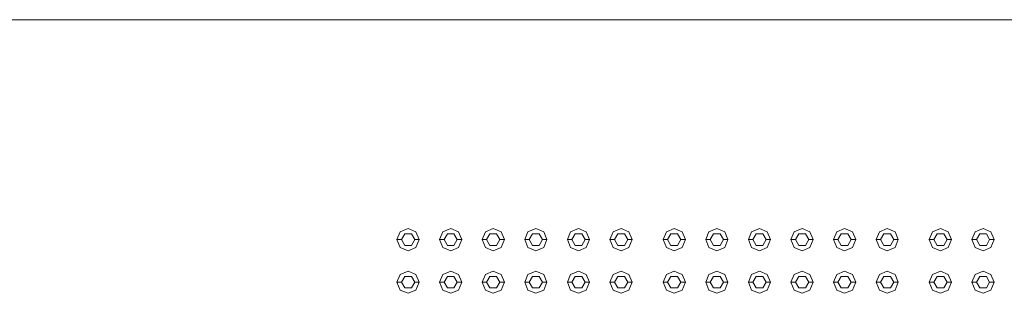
# Model space of a CAD drawing. Header units: millimetres. Extents: x 2 to 902, y -447 to 199.
# Tile 812 of 1056: x 12.012 to 14.232, y 191.468 to 192.085. Entities that reach past the tile are written whole.
import ezdxf

# ---------------------------------------------------------------- set-up
doc = ezdxf.new("R2010")
doc.units = ezdxf.units.MM
doc.header["$MEASUREMENT"] = 0
doc.layers.add('IFC-Elemento construtivo genérico-Contorno', color=253, linetype='Continuous', lineweight=5)
doc.layers.add('IFC-Laje-Contorno', color=134, linetype='Continuous', lineweight=5)

msp = doc.modelspace()

# ---------------------------------------------------------------- linework, layer by layer
at = {"layer": 'IFC-Elemento construtivo genérico-Contorno', "color": 7, "lineweight": 5}
for p, q in [((12.8701, 191.6069), (12.8878, 191.6143)), ((12.8878, 191.6143), (12.9055, 191.6069)), ((12.9661, 191.6069), (12.9838, 191.6143)), ((12.9838, 191.6143), (13.0015, 191.6069)), ((13.0621, 191.6069), (13.0798, 191.6143)), ((13.0798, 191.6143), (13.0975, 191.6069)), ((13.1581, 191.6069), (13.1758, 191.6143)), ((13.1758, 191.6143), (13.1935, 191.6069)), ((13.2541, 191.6069), (13.2718, 191.6143)), ((13.2718, 191.6143), (13.2895, 191.6069)), ((13.3501, 191.6069), (13.3678, 191.6143)), ((13.3678, 191.6143), (13.3855, 191.6069)), ((13.4701, 191.6069), (13.4878, 191.6143)), ((13.4878, 191.6143), (13.5055, 191.6069)), ((13.5661, 191.6069), (13.5838, 191.6143)), ((13.5838, 191.6143), (13.6015, 191.6069)), ((13.6621, 191.6069), (13.6798, 191.6143)), ((13.6798, 191.6143), (13.6975, 191.6069)), ((13.7581, 191.6069), (13.7758, 191.6143)), ((13.7758, 191.6143), (13.7935, 191.6069)), ((13.8541, 191.6069), (13.8718, 191.6143)), ((13.8718, 191.6143), (13.8895, 191.6069)), ((13.9501, 191.6069), (13.9678, 191.6143)), ((13.9678, 191.6143), (13.9855, 191.6069)), ((14.0701, 191.6069), (14.0878, 191.6143)), ((14.0878, 191.6143), (14.1055, 191.6069)), ((14.1661, 191.6069), (14.1838, 191.6143)), ((14.1838, 191.6143), (14.2015, 191.6069)), ((12.8628, 191.5893), (12.8701, 191.6069)), ((12.8628, 191.5893), (12.8728, 191.5893)), ((12.8628, 191.5893), (12.8701, 191.5716)), ((12.8728, 191.5893), (12.8803, 191.6022)), ((12.8728, 191.5893), (12.8803, 191.5763)), ((12.8803, 191.6022), (12.8953, 191.6022)), ((12.8953, 191.6022), (12.9028, 191.5893)), ((12.8953, 191.5763), (12.9028, 191.5893)), ((12.9028, 191.5893), (12.9128, 191.5893)), ((12.9055, 191.6069), (12.9128, 191.5893)), ((12.9055, 191.5716), (12.9128, 191.5893)), ((12.9588, 191.5893), (12.9661, 191.6069)), ((12.9588, 191.5893), (12.9688, 191.5893)), ((12.9588, 191.5893), (12.9661, 191.5716)), ((12.9688, 191.5893), (12.9763, 191.6022)), ((12.9688, 191.5893), (12.9763, 191.5763)), ((12.9763, 191.6022), (12.9913, 191.6022)), ((12.9913, 191.6022), (12.9988, 191.5893)), ((12.9913, 191.5763), (12.9988, 191.5893)), ((12.9988, 191.5893), (13.0088, 191.5893)), ((13.0015, 191.6069), (13.0088, 191.5893)), ((13.0015, 191.5716), (13.0088, 191.5893)), ((13.0548, 191.5893), (13.0621, 191.6069)), ((13.0548, 191.5893), (13.0648, 191.5893)), ((13.0548, 191.5893), (13.0621, 191.5716)), ((13.0648, 191.5893), (13.0723, 191.6022)), ((13.0648, 191.5893), (13.0723, 191.5763)), ((13.0723, 191.6022), (13.0873, 191.6022)), ((13.0873, 191.6022), (13.0948, 191.5893)), ((13.0873, 191.5763), (13.0948, 191.5893)), ((13.0948, 191.5893), (13.1048, 191.5893)), ((13.0975, 191.6069), (13.1048, 191.5893)), ((13.0975, 191.5716), (13.1048, 191.5893)), ((13.1508, 191.5893), (13.1581, 191.6069)), ((13.1508, 191.5893), (13.1608, 191.5893)), ((13.1508, 191.5893), (13.1581, 191.5716)), ((13.1608, 191.5893), (13.1683, 191.6022)), ((13.1608, 191.5893), (13.1683, 191.5763)), ((13.1683, 191.6022), (13.1833, 191.6022)), ((13.1833, 191.6022), (13.1908, 191.5893)), ((13.1833, 191.5763), (13.1908, 191.5893)), ((13.1908, 191.5893), (13.2008, 191.5893)), ((13.1935, 191.6069), (13.2008, 191.5893)), ((13.1935, 191.5716), (13.2008, 191.5893)), ((13.2468, 191.5893), (13.2541, 191.6069)), ((13.2468, 191.5893), (13.2568, 191.5893)), ((13.2468, 191.5893), (13.2541, 191.5716)), ((13.2568, 191.5893), (13.2643, 191.6022)), ((13.2568, 191.5893), (13.2643, 191.5763)), ((13.2643, 191.6022), (13.2793, 191.6022)), ((13.2793, 191.6022), (13.2868, 191.5893)), ((13.2793, 191.5763), (13.2868, 191.5893)), ((13.2868, 191.5893), (13.2968, 191.5893)), ((13.2895, 191.6069), (13.2968, 191.5893)), ((13.2895, 191.5716), (13.2968, 191.5893)), ((13.3428, 191.5893), (13.3501, 191.6069)), ((13.3428, 191.5893), (13.3528, 191.5893)), ((13.3428, 191.5893), (13.3501, 191.5716)), ((13.3528, 191.5893), (13.3603, 191.6022)), ((13.3528, 191.5893), (13.3603, 191.5763)), ((13.3603, 191.6022), (13.3753, 191.6022)), ((13.3753, 191.6022), (13.3828, 191.5893)), ((13.3753, 191.5763), (13.3828, 191.5893)), ((13.3828, 191.5893), (13.3928, 191.5893)), ((13.3855, 191.6069), (13.3928, 191.5893)), ((13.3855, 191.5716), (13.3928, 191.5893)), ((13.4628, 191.5893), (13.4701, 191.6069)), ((13.4628, 191.5893), (13.4728, 191.5893)), ((13.4628, 191.5893), (13.4701, 191.5716)), ((13.4728, 191.5893), (13.4803, 191.6022)), ((13.4728, 191.5893), (13.4803, 191.5763)), ((13.4803, 191.6022), (13.4953, 191.6022)), ((13.4953, 191.6022), (13.5028, 191.5893)), ((13.4953, 191.5763), (13.5028, 191.5893)), ((13.5028, 191.5893), (13.5128, 191.5893)), ((13.5055, 191.6069), (13.5128, 191.5893)), ((13.5055, 191.5716), (13.5128, 191.5893)), ((13.5588, 191.5893), (13.5661, 191.6069)), ((13.5588, 191.5893), (13.5688, 191.5893)), ((13.5588, 191.5893), (13.5661, 191.5716)), ((13.5688, 191.5893), (13.5763, 191.6022)), ((13.5688, 191.5893), (13.5763, 191.5763)), ((13.5763, 191.6022), (13.5913, 191.6022)), ((13.5913, 191.6022), (13.5988, 191.5893)), ((13.5913, 191.5763), (13.5988, 191.5893)), ((13.5988, 191.5893), (13.6088, 191.5893)), ((13.6015, 191.6069), (13.6088, 191.5893)), ((13.6015, 191.5716), (13.6088, 191.5893)), ((13.6548, 191.5893), (13.6621, 191.6069)), ((13.6548, 191.5893), (13.6648, 191.5893)), ((13.6548, 191.5893), (13.6621, 191.5716)), ((13.6648, 191.5893), (13.6723, 191.6022)), ((13.6648, 191.5893), (13.6723, 191.5763)), ((13.6723, 191.6022), (13.6873, 191.6022)), ((13.6873, 191.6022), (13.6948, 191.5893)), ((13.6873, 191.5763), (13.6948, 191.5893)), ((13.6948, 191.5893), (13.7048, 191.5893)), ((13.6975, 191.6069), (13.7048, 191.5893)), ((13.6975, 191.5716), (13.7048, 191.5893)), ((13.7508, 191.5893), (13.7581, 191.6069)), ((13.7508, 191.5893), (13.7608, 191.5893)), ((13.7508, 191.5893), (13.7581, 191.5716)), ((13.7608, 191.5893), (13.7683, 191.6022)), ((13.7608, 191.5893), (13.7683, 191.5763)), ((13.7683, 191.6022), (13.7833, 191.6022)), ((13.7833, 191.6022), (13.7908, 191.5893)), ((13.7833, 191.5763), (13.7908, 191.5893)), ((13.7908, 191.5893), (13.8008, 191.5893)), ((13.7935, 191.6069), (13.8008, 191.5893)), ((13.7935, 191.5716), (13.8008, 191.5893)), ((13.8468, 191.5893), (13.8541, 191.6069)), ((13.8468, 191.5893), (13.8568, 191.5893)), ((13.8468, 191.5893), (13.8541, 191.5716)), ((13.8568, 191.5893), (13.8643, 191.6022)), ((13.8568, 191.5893), (13.8643, 191.5763)), ((13.8643, 191.6022), (13.8793, 191.6022)), ((13.8793, 191.6022), (13.8868, 191.5893)), ((13.8793, 191.5763), (13.8868, 191.5893)), ((13.8868, 191.5893), (13.8968, 191.5893)), ((13.8895, 191.6069), (13.8968, 191.5893)), ((13.8895, 191.5716), (13.8968, 191.5893)), ((13.9428, 191.5893), (13.9501, 191.6069)), ((13.9428, 191.5893), (13.9528, 191.5893)), ((13.9428, 191.5893), (13.9501, 191.5716)), ((13.9528, 191.5893), (13.9603, 191.6022)), ((13.9528, 191.5893), (13.9603, 191.5763)), ((13.9603, 191.6022), (13.9753, 191.6022)), ((13.9753, 191.6022), (13.9828, 191.5893)), ((13.9753, 191.5763), (13.9828, 191.5893)), ((13.9828, 191.5893), (13.9928, 191.5893)), ((13.9855, 191.6069), (13.9928, 191.5893)), ((13.9855, 191.5716), (13.9928, 191.5893)), ((14.0628, 191.5893), (14.0701, 191.6069)), ((14.0628, 191.5893), (14.0728, 191.5893)), ((14.0628, 191.5893), (14.0701, 191.5716)), ((14.0728, 191.5893), (14.0803, 191.6022)), ((14.0728, 191.5893), (14.0803, 191.5763)), ((14.0803, 191.6022), (14.0953, 191.6022)), ((14.0953, 191.6022), (14.1028, 191.5893)), ((14.0953, 191.5763), (14.1028, 191.5893)), ((14.1028, 191.5893), (14.1128, 191.5893)), ((14.1055, 191.6069), (14.1128, 191.5893)), ((14.1055, 191.5716), (14.1128, 191.5893)), ((14.1588, 191.5893), (14.1661, 191.6069)), ((14.1588, 191.5893), (14.1688, 191.5893)), ((14.1588, 191.5893), (14.1661, 191.5716)), ((14.1688, 191.5893), (14.1763, 191.6022)), ((14.1688, 191.5893), (14.1763, 191.5763)), ((14.1763, 191.6022), (14.1913, 191.6022)), ((14.1913, 191.6022), (14.1988, 191.5893)), ((14.1913, 191.5763), (14.1988, 191.5893)), ((14.1988, 191.5893), (14.2088, 191.5893)), ((14.2015, 191.6069), (14.2088, 191.5893)), ((14.2015, 191.5716), (14.2088, 191.5893)), ((12.8701, 191.5716), (12.8878, 191.5643)), ((12.8803, 191.5763), (12.8953, 191.5763)), ((12.8878, 191.5643), (12.9055, 191.5716)), ((12.9661, 191.5716), (12.9838, 191.5643)), ((12.9763, 191.5763), (12.9913, 191.5763)), ((12.9838, 191.5643), (13.0015, 191.5716)), ((13.0621, 191.5716), (13.0798, 191.5643)), ((13.0723, 191.5763), (13.0873, 191.5763)), ((13.0798, 191.5643), (13.0975, 191.5716)), ((13.1581, 191.5716), (13.1758, 191.5643)), ((13.1683, 191.5763), (13.1833, 191.5763)), ((13.1758, 191.5643), (13.1935, 191.5716)), ((13.2541, 191.5716), (13.2718, 191.5643)), ((13.2643, 191.5763), (13.2793, 191.5763)), ((13.2718, 191.5643), (13.2895, 191.5716)), ((13.3501, 191.5716), (13.3678, 191.5643)), ((13.3603, 191.5763), (13.3753, 191.5763)), ((13.3678, 191.5643), (13.3855, 191.5716)), ((13.4701, 191.5716), (13.4878, 191.5643)), ((13.4803, 191.5763), (13.4953, 191.5763)), ((13.4878, 191.5643), (13.5055, 191.5716)), ((13.5661, 191.5716), (13.5838, 191.5643)), ((13.5763, 191.5763), (13.5913, 191.5763)), ((13.5838, 191.5643), (13.6015, 191.5716)), ((13.6621, 191.5716), (13.6798, 191.5643)), ((13.6723, 191.5763), (13.6873, 191.5763)), ((13.6798, 191.5643), (13.6975, 191.5716)), ((13.7581, 191.5716), (13.7758, 191.5643)), ((13.7683, 191.5763), (13.7833, 191.5763)), ((13.7758, 191.5643), (13.7935, 191.5716)), ((13.8541, 191.5716), (13.8718, 191.5643)), ((13.8643, 191.5763), (13.8793, 191.5763)), ((13.8718, 191.5643), (13.8895, 191.5716)), ((13.9501, 191.5716), (13.9678, 191.5643)), ((13.9603, 191.5763), (13.9753, 191.5763)), ((13.9678, 191.5643), (13.9855, 191.5716)), ((14.0701, 191.5716), (14.0878, 191.5643)), ((14.0803, 191.5763), (14.0953, 191.5763)), ((14.0878, 191.5643), (14.1055, 191.5716)), ((14.1661, 191.5716), (14.1838, 191.5643)), ((14.1763, 191.5763), (14.1913, 191.5763)), ((14.1838, 191.5643), (14.2015, 191.5716)), ((12.8628, 191.4933), (12.8701, 191.5109)), ((12.8701, 191.5109), (12.8878, 191.5183)), ((12.8728, 191.4933), (12.8803, 191.5062)), ((12.8803, 191.5062), (12.8953, 191.5062)), ((12.8878, 191.5183), (12.9055, 191.5109)), ((12.8953, 191.5062), (12.9028, 191.4933)), ((12.9055, 191.5109), (12.9128, 191.4933)), ((12.9588, 191.4933), (12.9661, 191.5109)), ((12.9661, 191.5109), (12.9838, 191.5183)), ((12.9688, 191.4933), (12.9763, 191.5062)), ((12.9763, 191.5062), (12.9913, 191.5062)), ((12.9838, 191.5183), (13.0015, 191.5109)), ((12.9913, 191.5062), (12.9988, 191.4933)), ((13.0015, 191.5109), (13.0088, 191.4933)), ((13.0548, 191.4933), (13.0621, 191.5109)), ((13.0621, 191.5109), (13.0798, 191.5183)), ((13.0648, 191.4933), (13.0723, 191.5062)), ((13.0723, 191.5062), (13.0873, 191.5062)), ((13.0798, 191.5183), (13.0975, 191.5109)), ((13.0873, 191.5062), (13.0948, 191.4933)), ((13.0975, 191.5109), (13.1048, 191.4933)), ((13.1508, 191.4933), (13.1581, 191.5109)), ((13.1581, 191.5109), (13.1758, 191.5183)), ((13.1608, 191.4933), (13.1683, 191.5062)), ((13.1683, 191.5062), (13.1833, 191.5062)), ((13.1758, 191.5183), (13.1935, 191.5109)), ((13.1833, 191.5062), (13.1908, 191.4933)), ((13.1935, 191.5109), (13.2008, 191.4933)), ((13.2468, 191.4933), (13.2541, 191.5109)), ((13.2541, 191.5109), (13.2718, 191.5183)), ((13.2568, 191.4933), (13.2643, 191.5062)), ((13.2643, 191.5062), (13.2793, 191.5062)), ((13.2718, 191.5183), (13.2895, 191.5109)), ((13.2793, 191.5062), (13.2868, 191.4933)), ((13.2895, 191.5109), (13.2968, 191.4933)), ((13.3428, 191.4933), (13.3501, 191.5109)), ((13.3501, 191.5109), (13.3678, 191.5183)), ((13.3528, 191.4933), (13.3603, 191.5062)), ((13.3603, 191.5062), (13.3753, 191.5062)), ((13.3678, 191.5183), (13.3855, 191.5109)), ((13.3753, 191.5062), (13.3828, 191.4933)), ((13.3855, 191.5109), (13.3928, 191.4933)), ((13.4628, 191.4933), (13.4701, 191.5109)), ((13.4701, 191.5109), (13.4878, 191.5183)), ((13.4728, 191.4933), (13.4803, 191.5062)), ((13.4803, 191.5062), (13.4953, 191.5062)), ((13.4878, 191.5183), (13.5055, 191.5109)), ((13.4953, 191.5062), (13.5028, 191.4933)), ((13.5055, 191.5109), (13.5128, 191.4933)), ((13.5588, 191.4933), (13.5661, 191.5109)), ((13.5661, 191.5109), (13.5838, 191.5183)), ((13.5688, 191.4933), (13.5763, 191.5062)), ((13.5763, 191.5062), (13.5913, 191.5062)), ((13.5838, 191.5183), (13.6015, 191.5109)), ((13.5913, 191.5062), (13.5988, 191.4933)), ((13.6015, 191.5109), (13.6088, 191.4933)), ((13.6548, 191.4933), (13.6621, 191.5109)), ((13.6621, 191.5109), (13.6798, 191.5183)), ((13.6648, 191.4933), (13.6723, 191.5062)), ((13.6723, 191.5062), (13.6873, 191.5062)), ((13.6798, 191.5183), (13.6975, 191.5109)), ((13.6873, 191.5062), (13.6948, 191.4933)), ((13.6975, 191.5109), (13.7048, 191.4933)), ((13.7508, 191.4933), (13.7581, 191.5109)), ((13.7581, 191.5109), (13.7758, 191.5183)), ((13.7608, 191.4933), (13.7683, 191.5062)), ((13.7683, 191.5062), (13.7833, 191.5062)), ((13.7758, 191.5183), (13.7935, 191.5109)), ((13.7833, 191.5062), (13.7908, 191.4933)), ((13.7935, 191.5109), (13.8008, 191.4933)), ((13.8468, 191.4933), (13.8541, 191.5109)), ((13.8541, 191.5109), (13.8718, 191.5183)), ((13.8568, 191.4933), (13.8643, 191.5062)), ((13.8643, 191.5062), (13.8793, 191.5062)), ((13.8718, 191.5183), (13.8895, 191.5109)), ((13.8793, 191.5062), (13.8868, 191.4933)), ((13.8895, 191.5109), (13.8968, 191.4933)), ((13.9428, 191.4933), (13.9501, 191.5109)), ((13.9501, 191.5109), (13.9678, 191.5183)), ((13.9528, 191.4933), (13.9603, 191.5062)), ((13.9603, 191.5062), (13.9753, 191.5062)), ((13.9678, 191.5183), (13.9855, 191.5109)), ((13.9753, 191.5062), (13.9828, 191.4933)), ((13.9855, 191.5109), (13.9928, 191.4933)), ((14.0628, 191.4933), (14.0701, 191.5109)), ((14.0701, 191.5109), (14.0878, 191.5183)), ((14.0728, 191.4933), (14.0803, 191.5062)), ((14.0803, 191.5062), (14.0953, 191.5062)), ((14.0878, 191.5183), (14.1055, 191.5109)), ((14.0953, 191.5062), (14.1028, 191.4933)), ((14.1055, 191.5109), (14.1128, 191.4933)), ((14.1588, 191.4933), (14.1661, 191.5109)), ((14.1661, 191.5109), (14.1838, 191.5183)), ((14.1688, 191.4933), (14.1763, 191.5062)), ((14.1763, 191.5062), (14.1913, 191.5062)), ((14.1838, 191.5183), (14.2015, 191.5109)), ((14.1913, 191.5062), (14.1988, 191.4933)), ((14.2015, 191.5109), (14.2088, 191.4933)), ((12.8628, 191.4933), (12.8728, 191.4933)), ((12.8628, 191.4933), (12.8701, 191.4756)), ((12.8728, 191.4933), (12.8803, 191.4803)), ((12.8803, 191.4803), (12.8953, 191.4803)), ((12.8953, 191.4803), (12.9028, 191.4933)), ((12.9028, 191.4933), (12.9128, 191.4933)), ((12.9055, 191.4756), (12.9128, 191.4933)), ((12.9588, 191.4933), (12.9688, 191.4933)), ((12.9588, 191.4933), (12.9661, 191.4756)), ((12.9688, 191.4933), (12.9763, 191.4803)), ((12.9763, 191.4803), (12.9913, 191.4803)), ((12.9913, 191.4803), (12.9988, 191.4933)), ((12.9988, 191.4933), (13.0088, 191.4933)), ((13.0015, 191.4756), (13.0088, 191.4933)), ((13.0548, 191.4933), (13.0648, 191.4933)), ((13.0548, 191.4933), (13.0621, 191.4756)), ((13.0648, 191.4933), (13.0723, 191.4803)), ((13.0723, 191.4803), (13.0873, 191.4803)), ((13.0873, 191.4803), (13.0948, 191.4933)), ((13.0948, 191.4933), (13.1048, 191.4933)), ((13.0975, 191.4756), (13.1048, 191.4933)), ((13.1508, 191.4933), (13.1608, 191.4933)), ((13.1508, 191.4933), (13.1581, 191.4756)), ((13.1608, 191.4933), (13.1683, 191.4803)), ((13.1683, 191.4803), (13.1833, 191.4803)), ((13.1833, 191.4803), (13.1908, 191.4933)), ((13.1908, 191.4933), (13.2008, 191.4933)), ((13.1935, 191.4756), (13.2008, 191.4933)), ((13.2468, 191.4933), (13.2568, 191.4933)), ((13.2468, 191.4933), (13.2541, 191.4756)), ((13.2568, 191.4933), (13.2643, 191.4803)), ((13.2643, 191.4803), (13.2793, 191.4803)), ((13.2793, 191.4803), (13.2868, 191.4933)), ((13.2868, 191.4933), (13.2968, 191.4933)), ((13.2895, 191.4756), (13.2968, 191.4933)), ((13.3428, 191.4933), (13.3528, 191.4933)), ((13.3428, 191.4933), (13.3501, 191.4756)), ((13.3528, 191.4933), (13.3603, 191.4803)), ((13.3603, 191.4803), (13.3753, 191.4803)), ((13.3753, 191.4803), (13.3828, 191.4933)), ((13.3828, 191.4933), (13.3928, 191.4933)), ((13.3855, 191.4756), (13.3928, 191.4933)), ((13.4628, 191.4933), (13.4728, 191.4933)), ((13.4628, 191.4933), (13.4701, 191.4756)), ((13.4728, 191.4933), (13.4803, 191.4803)), ((13.4803, 191.4803), (13.4953, 191.4803)), ((13.4953, 191.4803), (13.5028, 191.4933)), ((13.5028, 191.4933), (13.5128, 191.4933)), ((13.5055, 191.4756), (13.5128, 191.4933)), ((13.5588, 191.4933), (13.5688, 191.4933)), ((13.5588, 191.4933), (13.5661, 191.4756)), ((13.5688, 191.4933), (13.5763, 191.4803)), ((13.5763, 191.4803), (13.5913, 191.4803)), ((13.5913, 191.4803), (13.5988, 191.4933)), ((13.5988, 191.4933), (13.6088, 191.4933)), ((13.6015, 191.4756), (13.6088, 191.4933)), ((13.6548, 191.4933), (13.6648, 191.4933)), ((13.6548, 191.4933), (13.6621, 191.4756)), ((13.6648, 191.4933), (13.6723, 191.4803)), ((13.6723, 191.4803), (13.6873, 191.4803)), ((13.6873, 191.4803), (13.6948, 191.4933)), ((13.6948, 191.4933), (13.7048, 191.4933)), ((13.6975, 191.4756), (13.7048, 191.4933)), ((13.7508, 191.4933), (13.7608, 191.4933)), ((13.7508, 191.4933), (13.7581, 191.4756)), ((13.7608, 191.4933), (13.7683, 191.4803)), ((13.7683, 191.4803), (13.7833, 191.4803)), ((13.7833, 191.4803), (13.7908, 191.4933)), ((13.7908, 191.4933), (13.8008, 191.4933)), ((13.7935, 191.4756), (13.8008, 191.4933)), ((13.8468, 191.4933), (13.8568, 191.4933)), ((13.8468, 191.4933), (13.8541, 191.4756)), ((13.8568, 191.4933), (13.8643, 191.4803)), ((13.8643, 191.4803), (13.8793, 191.4803)), ((13.8793, 191.4803), (13.8868, 191.4933)), ((13.8868, 191.4933), (13.8968, 191.4933)), ((13.8895, 191.4756), (13.8968, 191.4933)), ((13.9428, 191.4933), (13.9528, 191.4933)), ((13.9428, 191.4933), (13.9501, 191.4756)), ((13.9528, 191.4933), (13.9603, 191.4803)), ((13.9603, 191.4803), (13.9753, 191.4803)), ((13.9753, 191.4803), (13.9828, 191.4933)), ((13.9828, 191.4933), (13.9928, 191.4933)), ((13.9855, 191.4756), (13.9928, 191.4933)), ((14.0628, 191.4933), (14.0728, 191.4933)), ((14.0628, 191.4933), (14.0701, 191.4756)), ((14.0728, 191.4933), (14.0803, 191.4803)), ((14.0803, 191.4803), (14.0953, 191.4803)), ((14.0953, 191.4803), (14.1028, 191.4933)), ((14.1028, 191.4933), (14.1128, 191.4933)), ((14.1055, 191.4756), (14.1128, 191.4933)), ((14.1588, 191.4933), (14.1688, 191.4933)), ((14.1588, 191.4933), (14.1661, 191.4756)), ((14.1688, 191.4933), (14.1763, 191.4803)), ((14.1763, 191.4803), (14.1913, 191.4803)), ((14.1913, 191.4803), (14.1988, 191.4933)), ((14.1988, 191.4933), (14.2088, 191.4933)), ((14.2015, 191.4756), (14.2088, 191.4933)), ((12.8701, 191.4756), (12.8878, 191.4683)), ((12.8878, 191.4683), (12.9055, 191.4756)), ((12.9661, 191.4756), (12.9838, 191.4683)), ((12.9838, 191.4683), (13.0015, 191.4756)), ((13.0621, 191.4756), (13.0798, 191.4683)), ((13.0798, 191.4683), (13.0975, 191.4756)), ((13.1581, 191.4756), (13.1758, 191.4683)), ((13.1758, 191.4683), (13.1935, 191.4756)), ((13.2541, 191.4756), (13.2718, 191.4683)), ((13.2718, 191.4683), (13.2895, 191.4756)), ((13.3501, 191.4756), (13.3678, 191.4683)), ((13.3678, 191.4683), (13.3855, 191.4756)), ((13.4701, 191.4756), (13.4878, 191.4683)), ((13.4878, 191.4683), (13.5055, 191.4756)), ((13.5661, 191.4756), (13.5838, 191.4683)), ((13.5838, 191.4683), (13.6015, 191.4756)), ((13.6621, 191.4756), (13.6798, 191.4683)), ((13.6798, 191.4683), (13.6975, 191.4756)), ((13.7581, 191.4756), (13.7758, 191.4683)), ((13.7758, 191.4683), (13.7935, 191.4756)), ((13.8541, 191.4756), (13.8718, 191.4683)), ((13.8718, 191.4683), (13.8895, 191.4756)), ((13.9501, 191.4756), (13.9678, 191.4683)), ((13.9678, 191.4683), (13.9855, 191.4756)), ((14.0701, 191.4756), (14.0878, 191.4683)), ((14.0878, 191.4683), (14.1055, 191.4756)), ((14.1661, 191.4756), (14.1838, 191.4683)), ((14.1838, 191.4683), (14.2015, 191.4756))]:
    msp.add_line(p, q, dxfattribs=at)
at = {"layer": 'IFC-Laje-Contorno', "color": 7, "lineweight": 5}
msp.add_line((8.8416, 192.0852), (15.4057, 192.0852), dxfattribs=at)

doc.saveas('drawing.dxf')
